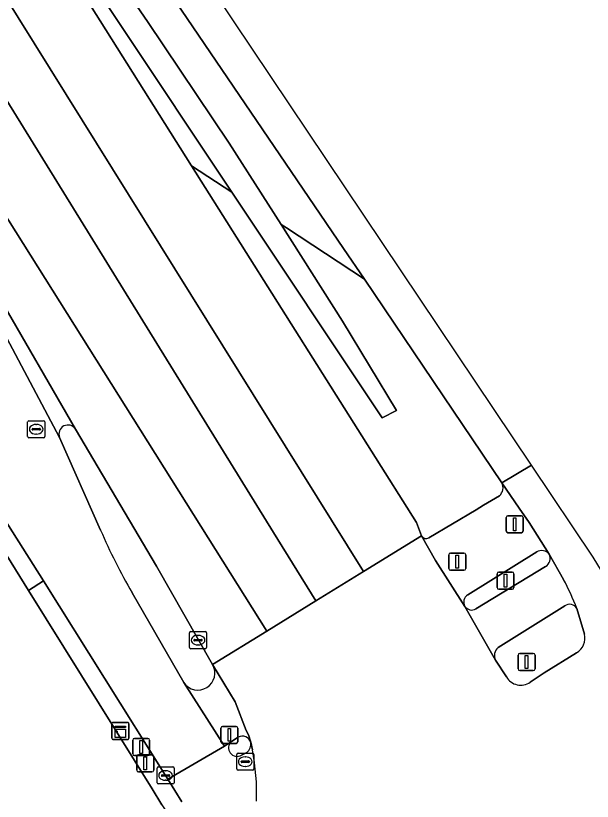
# Model space of a CAD drawing. Extents: x 157320 to 158835, y 386650 to 388491.
# Drawn here: x 158421.27 to 158455.06, y 387824.56 to 387870.56 of the extents above; entities that cross this region are included whole.
import ezdxf

# ---------------------------------------------------------------- set-up
doc = ezdxf.new("R2010")
doc.units = 0
for name, color, linetype in [('IMGEO_Berm_groen', 7, 'Continuous'), ('IMGEO_Drukknoppaal', 7, 'Continuous'), ('IMGEO_Erf', 7, 'Continuous'), ('IMGEO_Fietspad_open', 7, 'Continuous'), ('IMGEO_Groenvoorziening', 7, 'Continuous'), ('IMGEO_Haag', 7, 'Continuous'), ('IMGEO_Kast', 7, 'Continuous'), ('IMGEO_Kolk', 7, 'Continuous'), ('IMGEO_Lichtmast', 7, 'Continuous'), ('IMGEO_Rijbaan_lokaal_open', 7, 'Continuous'), ('IMGEO_Rijbaan_regionaal_gesloten', 7, 'Continuous'), ('IMGEO_Rioolput', 7, 'Continuous'), ('IMGEO_Verkeerseiland_gesloten', 7, 'Continuous'), ('IMGEO_Verkeerseiland_open', 7, 'Continuous'), ('IMGEO_Verkeersregelinstallatiepaal', 7, 'Continuous'), ('IMGEO_Voetpad_open', 7, 'Continuous')]:
    doc.layers.add(name, color=color, linetype=linetype)

msp = doc.modelspace()

# ---------------------------------------------------------------- linework, layer by layer
at = {"layer": 'IMGEO_Berm_groen'}
for points in [[(158414.057, 387891.93), (158428.991, 387870.216), (158433.788, 387863.096), (158436.825, 387858.334), (158437.133, 387858.132), (158441.704, 387855.129), (158440.49, 387856.925), (158427.594, 387875.914)], [(158425.326, 387871.704), (158431.582, 387861.779), (158433.93, 387860.236), (158413.976, 387890.179)], [(158441.704, 387855.129), (158437.133, 387858.132), (158436.825, 387858.334), (158440.432, 387852.679), (158443.589, 387847.444), (158442.739, 387847.018), (158433.93, 387860.236), (158431.582, 387861.779), (158444.757, 387840.877), (158445.057, 387840.101)], [(158449.766, 387843.206), (158441.704, 387855.129)], [(158445.49, 387839.99), (158448.248, 387841.636), (158448.463, 387841.764), (158448.678, 387841.892), (158449.62, 387842.454)]]:
    msp.add_lwpolyline(points, dxfattribs=at)
for centre, radius, start, end in [((158449.195, 387842.927), 0.636, 311.9838, 26.0418), ((158445.33, 387840.266), 0.319, 211.175, 300.0685)]:
    msp.add_arc(centre, radius, start, end, dxfattribs=at)
at = {"layer": 'IMGEO_Drukknoppaal'}
for p, q in [((158428.131, 387827.336), (158428.131, 387828.136)), ((158428.131, 387828.136), (158428.131, 387827.336)), ((158428.231, 387828.236), (158429.021, 387828.236)), ((158429.021, 387828.236), (158428.231, 387828.236)), ((158429.121, 387828.136), (158429.121, 387827.336)), ((158429.121, 387827.336), (158429.121, 387828.136)), ((158429.021, 387827.236), (158428.231, 387827.236)), ((158428.231, 387827.236), (158429.021, 387827.236))]:
    msp.add_line(p, q, dxfattribs=at)
msp.add_lwpolyline([(158428.551, 387828.111), (158428.701, 387828.111), (158428.701, 387827.361), (158428.551, 387827.361), (158428.551, 387828.111)], dxfattribs=at)
for centre, start, end in [((158428.231, 387828.136), 90, 180), ((158428.231, 387828.136), 90, 180), ((158429.021, 387828.136), 0, 90), ((158429.021, 387828.136), 360, 90), ((158428.231, 387827.336), 180, 270), ((158428.231, 387827.336), 180, 270), ((158429.021, 387827.336), 270, 0), ((158429.021, 387827.336), 270, 0)]:
    msp.add_arc(centre, 0.1, start, end, dxfattribs=at)
at = {"layer": 'IMGEO_Erf'}
msp.add_lwpolyline([(158429.842, 387824.359), (158429.261, 387825.289), (158422.014, 387836.902), (158419.626, 387840.757), (158417.397, 387844.311), (158414.801, 387848.371), (158413.972, 387849.668), (158416.766, 387851.364), (158404.683, 387870.685)], dxfattribs=at)
at = {"layer": 'IMGEO_Fietspad_open'}
for points in [[(158426.248, 387840.441), (158423.845, 387845.863), (158420.568, 387852.018), (158418.498, 387850.874), (158418.114, 387850.416), (158415.724, 387848.931), (158418.267, 387844.876), (158419.084, 387843.576), (158420.468, 387841.292), (158422.891, 387837.478), (158430.054, 387826.072), (158430.189, 387825.848), (158433.516, 387827.787), (158431.122, 387831.513), (158428.096, 387836.771)], [(158453.372, 387837.552), (158452.541, 387839.025)], [(158452.329, 387838.307), (158448.244, 387835.819)], [(158447.586, 387835.974), (158449.383, 387832.826)], [(158449.545, 387833.557), (158453.444, 387835.995)], [(158433.916, 387828.063), (158433.516, 387827.787), (158430.189, 387825.848), (158431.004, 387824.53)], [(158435.142, 387827.568), (158435.041, 387828.013)], [(158434.815, 387827.418), (158434.511, 387827.265)]]:
    msp.add_lwpolyline(points, dxfattribs=at)
for centre, radius, start, end in [((158454.69, 387852.463), 30.878, 202.9122, 210.5422), ((158452.029, 387838.786), 0.565, 302.0654, 25.0346), ((158439.912, 387830.263), 15.307, 21.395, 28.4362), ((158448.002, 387836.265), 0.507, 214.9556, 298.5342), ((158453.738, 387835.602), 0.491, 29.9366, 126.832), ((158449.925, 387833.089), 0.603, 129.1083, 205.9005), ((158434.244, 387827.687), 0.499, 131.0686, 302.3488), ((158434.399, 387827.916), 0.649, 309.834, 8.5693), ((158422.138, 387825.017), 13.252, 358.017, 11.1006)]:
    msp.add_arc(centre, radius, start, end, dxfattribs=at)
at = {"layer": 'IMGEO_Groenvoorziening'}
msp.add_lwpolyline([(158433.93, 387860.236), (158442.739, 387847.018), (158443.589, 387847.444), (158440.432, 387852.679), (158436.825, 387858.334), (158433.788, 387863.096), (158428.991, 387870.216), (158414.057, 387891.93), (158408.478, 387899.522), (158405.517, 387904.348), (158403.259, 387907.964), (158397.909, 387915.457), (158392.281, 387923.9), (158377.343, 387947.051), (158376.525, 387946.56), (158383.642, 387935.451), (158398.727, 387912.431), (158404.159, 387903.595), (158405.73, 387901.37), (158408.151, 387897.902), (158411.489, 387893.746), (158413.976, 387890.179)], close=True, dxfattribs=at)
at = {"layer": 'IMGEO_Haag'}
msp.add_lwpolyline([(158443.589, 387847.444), (158440.432, 387852.679), (158436.825, 387858.334), (158433.788, 387863.096), (158428.991, 387870.216), (158414.057, 387891.93), (158408.478, 387899.522), (158405.517, 387904.348), (158403.259, 387907.964), (158397.909, 387915.457), (158392.281, 387923.9), (158377.343, 387947.051), (158376.525, 387946.56), (158383.642, 387935.451), (158398.727, 387912.431), (158404.159, 387903.595), (158405.73, 387901.37), (158408.151, 387897.902), (158411.489, 387893.746), (158413.976, 387890.179), (158433.93, 387860.236), (158442.739, 387847.018)], close=True, dxfattribs=at)
at = {"layer": 'IMGEO_Kast'}
for p, q in [((158426.906, 387828.251), (158426.906, 387829.092)), ((158426.906, 387829.092), (158426.906, 387828.251)), ((158426.981, 387829.176), (158427.822, 387829.176)), ((158427.822, 387829.176), (158426.981, 387829.176)), ((158427.906, 387829.101), (158427.906, 387828.26)), ((158427.906, 387828.26), (158427.906, 387829.101)), ((158427.831, 387828.176), (158426.99, 387828.176)), ((158426.99, 387828.176), (158427.831, 387828.176))]:
    msp.add_line(p, q, dxfattribs=at)
for points in [[(158427.101, 387828.966), (158427.701, 387828.966), (158427.701, 387828.881), (158427.101, 387828.881), (158427.101, 387828.966)], [(158427.101, 387828.791), (158427.701, 387828.791), (158427.701, 387828.302), (158427.101, 387828.302), (158427.101, 387828.791)]]:
    msp.add_lwpolyline(points, dxfattribs=at)
msp.add_circle((158427.185, 387828.64), 0.0377, dxfattribs=at)
for centre, start, end in [((158426.984, 387829.098), 92.4484, 184.2845), ((158426.984, 387829.098), 92.4484, 184.2845), ((158427.828, 387829.098), 2.4484, 94.2845), ((158427.828, 387829.098), 2.4484, 94.2845), ((158426.984, 387828.254), 182.4484, 274.2845), ((158426.984, 387828.254), 182.4484, 274.2845), ((158427.828, 387828.254), 272.4484, 4.2845), ((158427.828, 387828.254), 272.4484, 4.2845)]:
    msp.add_arc(centre, 0.0779, start, end, dxfattribs=at)
at = {"layer": 'IMGEO_Kolk'}
for p, q in [((158431.456, 387833.569), (158431.456, 387834.421)), ((158431.531, 387834.495), (158432.383, 387834.495)), ((158431.944, 387834.275), (158431.969, 387834.275)), ((158432.457, 387834.421), (158432.457, 387833.569)), ((158431.715, 387833.989), (158431.715, 387834.001)), ((158432.153, 387833.952), (158431.755, 387833.952)), ((158431.758, 387834.038), (158432.156, 387834.038)), ((158432.199, 387834.001), (158432.199, 387833.989)), ((158432.383, 387833.495), (158431.531, 387833.495)), ((158431.967, 387833.715), (158431.942, 387833.715)), ((158429.552, 387825.645), (158429.552, 387826.497)), ((158429.627, 387826.571), (158430.479, 387826.571)), ((158430.553, 387826.497), (158430.553, 387825.645)), ((158429.811, 387826.065), (158429.811, 387826.077)), ((158430.249, 387826.028), (158429.851, 387826.028)), ((158429.854, 387826.114), (158430.252, 387826.114)), ((158430.04, 387826.351), (158430.065, 387826.351)), ((158430.295, 387826.077), (158430.295, 387826.065)), ((158430.479, 387825.571), (158429.627, 387825.571)), ((158430.063, 387825.791), (158430.038, 387825.791))]:
    msp.add_line(p, q, dxfattribs=at)
for points in [[(158431.456, 387833.569), (158431.456, 387834.421)], [(158431.531, 387834.495), (158432.383, 387834.495)], [(158432.457, 387834.421), (158432.457, 387833.569)], [(158432.383, 387833.495), (158431.531, 387833.495)], [(158429.552, 387825.645), (158429.552, 387826.497)], [(158429.627, 387826.571), (158430.479, 387826.571)], [(158430.553, 387826.497), (158430.553, 387825.645)], [(158430.479, 387825.571), (158429.627, 387825.571)]]:
    msp.add_lwpolyline(points, dxfattribs=at)
for centre, radius, start, end in [((158431.533, 387834.419), 0.0765, 91.552, 178.448), ((158431.533, 387834.419), 0.0765, 91.552, 178.448), ((158432.381, 387834.419), 0.0765, 1.552, 88.448), ((158432.381, 387834.419), 0.0765, 1.552, 88.448), ((158431.755, 387833.998), 0.0403, 85.8775, 175.7526), ((158431.752, 387833.988), 0.0366, 178.938, 274.7102), ((158432.156, 387833.995), 0.043, 264.8664, 352.4533), ((158432.16, 387834), 0.0386, 1.7309, 96.639), ((158431.533, 387833.571), 0.0765, 181.552, 268.448), ((158431.533, 387833.571), 0.0765, 181.552, 268.448), ((158432.381, 387833.571), 0.0765, 271.552, 358.448), ((158432.381, 387833.571), 0.0765, 271.552, 358.448), ((158429.629, 387826.495), 0.0765, 91.552, 178.448), ((158429.629, 387826.495), 0.0765, 91.552, 178.448), ((158430.477, 387826.495), 0.0765, 1.552, 88.448), ((158430.477, 387826.495), 0.0765, 1.552, 88.448), ((158429.851, 387826.074), 0.0403, 85.8775, 175.7526), ((158429.848, 387826.064), 0.0366, 178.938, 274.7102), ((158430.252, 387826.071), 0.043, 264.8664, 352.4533), ((158430.256, 387826.076), 0.0386, 1.7309, 96.639), ((158429.629, 387825.647), 0.0765, 181.552, 268.448), ((158429.629, 387825.647), 0.0765, 181.552, 268.448), ((158430.477, 387825.647), 0.0765, 271.552, 358.448), ((158430.477, 387825.647), 0.0765, 271.552, 358.448)]:
    msp.add_arc(centre, radius, start, end, dxfattribs=at)
for centre, major_axis, ratio, start_param, end_param in [((158431.943, 387833.995), (-0.387, 0.002), 0.722429, 4.712389, 7.853982), ((158431.968, 387833.995), (-0.39, 0.002), 0.717154, 1.570796, 4.712389), ((158430.039, 387826.071), (-0.387, 0.002), 0.722429, 4.712389, 7.853982), ((158430.064, 387826.071), (-0.39, 0.002), 0.717154, 1.570796, 4.712389)]:
    msp.add_ellipse(centre, major_axis=major_axis, ratio=ratio, start_param=start_param, end_param=end_param, dxfattribs=at)
at = {"layer": 'IMGEO_Lichtmast'}
for p, q in [((158449.582, 387837.978), (158450.372, 387837.978)), ((158450.372, 387837.978), (158449.582, 387837.978)), ((158449.482, 387837.078), (158449.482, 387837.878)), ((158449.482, 387837.878), (158449.482, 387837.078)), ((158450.472, 387837.878), (158450.472, 387837.078)), ((158450.472, 387837.078), (158450.472, 387837.878)), ((158450.372, 387836.978), (158449.582, 387836.978)), ((158449.582, 387836.978), (158450.372, 387836.978))]:
    msp.add_line(p, q, dxfattribs=at)
msp.add_lwpolyline([(158449.902, 387837.853), (158450.052, 387837.853), (158450.052, 387837.103), (158449.902, 387837.103), (158449.902, 387837.853)], dxfattribs=at)
for centre, start, end in [((158449.582, 387837.878), 90, 180), ((158449.582, 387837.878), 90, 180), ((158450.372, 387837.878), 0, 90), ((158450.372, 387837.878), 360, 90), ((158449.582, 387837.078), 180, 270), ((158449.582, 387837.078), 180, 270), ((158450.372, 387837.078), 270, 0), ((158450.372, 387837.078), 270, 0)]:
    msp.add_arc(centre, 0.1, start, end, dxfattribs=at)
at = {"layer": 'IMGEO_Rijbaan_lokaal_open'}
msp.add_lwpolyline([(158424.776, 387846.347), (158420.242, 387854.165), (158420.126, 387854.093), (158419.542, 387853.729), (158420.568, 387852.018), (158423.845, 387845.863)], dxfattribs=at)
msp.add_arc((158424.329, 387846.07), 0.526, 31.7484, 203.1888, dxfattribs=at)
at = {"layer": 'IMGEO_Rijbaan_regionaal_gesloten'}
for points in [[(158229.127, 388179.473), (158221.109, 388192.22), (158217.726, 388190.123), (158237.798, 388157.929), (158261.709, 388119.676), (158289.491, 388075.14), (158302.225, 388054.762), (158323.576, 388020.547), (158347.144, 387982.906), (158369.242, 387947.613), (158390.032, 387914.628), (158416.821, 387871.934), (158436.386, 387840.3), (158438.863, 387836.294), (158441.652, 387838.008), (158418.676, 387874.84), (158396.914, 387909.857), (158394.832, 387913.264), (158393.907, 387916.003)], [(158427.594, 387875.914), (158440.49, 387856.925), (158441.704, 387855.129), (158449.766, 387843.206), (158451.495, 387844.239), (158365.233, 387972.762)], [(158399.891, 387886.43), (158402.898, 387881.245), (158403.157, 387881.396), (158405.821, 387877.134), (158405.634, 387877.022), (158408.284, 387872.655), (158408.567, 387872.822), (158410.307, 387869.888), (158410.121, 387869.757), (158413.811, 387863.749), (158413.998, 387863.879), (158420.126, 387854.093), (158420.242, 387854.165), (158424.776, 387846.347), (158429.524, 387838.336), (158432.803, 387832.568), (158435.994, 387834.53), (158410.841, 387874.473), (158389.578, 387908.265), (158385.464, 387914.71)], [(158410.841, 387874.473), (158435.994, 387834.53), (158438.863, 387836.294), (158436.386, 387840.3), (158416.821, 387871.934)], [(158473.207, 387809.229), (158463.744, 387824.72), (158455.111, 387838.851), (158451.495, 387844.239), (158449.766, 387843.206), (158450.773, 387841.717), (158451.37, 387840.891), (158452.541, 387839.025), (158453.372, 387837.552)], [(158450.029, 387831.843), (158449.383, 387832.826), (158447.586, 387835.974), (158445.875, 387838.661), (158445.057, 387840.101), (158441.652, 387838.008), (158438.863, 387836.294), (158435.994, 387834.53), (158432.803, 387832.568), (158434.128, 387830.376), (158434.777, 387828.702), (158434.91, 387828.447), (158435.041, 387828.013), (158435.142, 387827.568)], [(158454.164, 387835.847), (158454.599, 387834.343)], [(158454.138, 387833.254), (158452.239, 387832.076), (158451.418, 387831.538)]]:
    msp.add_lwpolyline(points, dxfattribs=at)
msp.add_lwpolyline([(158417.605, 387883.834), (158415.101, 387887.478), (158410.817, 387893.615), (158408.693, 387896.385), (158403.018, 387903.797), (158396.759, 387912.143), (158393.907, 387916.003), (158394.832, 387913.264), (158396.914, 387909.857), (158418.676, 387874.84), (158441.652, 387838.008), (158445.057, 387840.101), (158444.757, 387840.877), (158431.582, 387861.779), (158425.326, 387871.704)], close=True, dxfattribs=at)
for centre, radius, start, end in [((158439.912, 387830.263), 15.307, 21.395, 28.4362), ((158453.645, 387834.105), 0.983, 300.072, 14.0397), ((158450.861, 387832.316), 0.957, 209.6333, 305.5975), ((158422.138, 387825.017), 13.252, 358.017, 11.1006)]:
    msp.add_arc(centre, radius, start, end, dxfattribs=at)
at = {"layer": 'IMGEO_Rioolput'}
for p, q in [((158421.971, 387845.92), (158421.971, 387846.772)), ((158422.046, 387846.846), (158422.898, 387846.846)), ((158422.972, 387846.772), (158422.972, 387845.92)), ((158422.23, 387846.34), (158422.23, 387846.352)), ((158422.668, 387846.303), (158422.27, 387846.303)), ((158422.273, 387846.389), (158422.671, 387846.389)), ((158422.459, 387846.626), (158422.484, 387846.626)), ((158422.714, 387846.352), (158422.714, 387846.34)), ((158422.898, 387845.846), (158422.046, 387845.846)), ((158422.482, 387846.066), (158422.457, 387846.066)), ((158434.298, 387827.378), (158435.15, 387827.378)), ((158434.223, 387826.452), (158434.223, 387827.304)), ((158434.525, 387826.921), (158434.923, 387826.921)), ((158434.711, 387827.158), (158434.736, 387827.158)), ((158435.224, 387827.304), (158435.224, 387826.452)), ((158434.482, 387826.872), (158434.482, 387826.884)), ((158434.92, 387826.835), (158434.522, 387826.835)), ((158434.734, 387826.598), (158434.709, 387826.598)), ((158434.966, 387826.884), (158434.966, 387826.872)), ((158435.15, 387826.378), (158434.298, 387826.378))]:
    msp.add_line(p, q, dxfattribs=at)
for points in [[(158421.971, 387845.92), (158421.971, 387846.772)], [(158422.046, 387846.846), (158422.898, 387846.846)], [(158422.972, 387846.772), (158422.972, 387845.92)], [(158422.898, 387845.846), (158422.046, 387845.846)], [(158434.298, 387827.378), (158435.15, 387827.378)], [(158434.223, 387826.452), (158434.223, 387827.304)], [(158435.224, 387827.304), (158435.224, 387826.452)], [(158435.15, 387826.378), (158434.298, 387826.378)]]:
    msp.add_lwpolyline(points, dxfattribs=at)
for centre, radius, start, end in [((158422.048, 387846.77), 0.0765, 91.552, 178.448), ((158422.048, 387846.77), 0.0765, 91.552, 178.448), ((158422.896, 387846.77), 0.0765, 1.552, 88.448), ((158422.896, 387846.77), 0.0765, 1.552, 88.448), ((158422.27, 387846.349), 0.0403, 85.8775, 175.7526), ((158422.267, 387846.339), 0.0366, 178.938, 274.7102), ((158422.671, 387846.346), 0.043, 264.8664, 352.4533), ((158422.675, 387846.351), 0.0386, 1.7309, 96.639), ((158422.048, 387845.922), 0.0765, 181.552, 268.448), ((158422.048, 387845.922), 0.0765, 181.552, 268.448), ((158422.896, 387845.922), 0.0765, 271.552, 358.448), ((158422.896, 387845.922), 0.0765, 271.552, 358.448), ((158434.3, 387827.302), 0.0765, 91.552, 178.448), ((158434.3, 387827.302), 0.0765, 91.552, 178.448), ((158435.148, 387827.302), 0.0765, 1.552, 88.448), ((158435.148, 387827.302), 0.0765, 1.552, 88.448), ((158434.522, 387826.881), 0.0403, 85.8775, 175.7526), ((158434.927, 387826.883), 0.0386, 1.7309, 96.639), ((158434.3, 387826.454), 0.0765, 181.552, 268.448), ((158434.3, 387826.454), 0.0765, 181.552, 268.448), ((158434.519, 387826.871), 0.0366, 178.938, 274.7102), ((158434.923, 387826.878), 0.043, 264.8664, 352.4533), ((158435.148, 387826.454), 0.0765, 271.552, 358.448), ((158435.148, 387826.454), 0.0765, 271.552, 358.448)]:
    msp.add_arc(centre, radius, start, end, dxfattribs=at)
for centre, major_axis, ratio, start_param, end_param in [((158422.458, 387846.346), (-0.387, 0.002), 0.722429, 4.712389, 7.853982), ((158422.483, 387846.346), (-0.39, 0.002), 0.717154, 1.570796, 4.712389), ((158434.71, 387826.878), (-0.387, 0.002), 0.722429, 4.712389, 7.853982), ((158434.735, 387826.878), (-0.39, 0.002), 0.717154, 1.570796, 4.712389)]:
    msp.add_ellipse(centre, major_axis=major_axis, ratio=ratio, start_param=start_param, end_param=end_param, dxfattribs=at)
at = {"layer": 'IMGEO_Verkeerseiland_gesloten'}
for points in [[(158432.803, 387832.568), (158429.524, 387838.336), (158424.776, 387846.347)], [(158423.845, 387845.863), (158426.248, 387840.441)], [(158428.096, 387836.771), (158431.122, 387831.513)], [(158453.444, 387835.995), (158449.545, 387833.557)], [(158454.599, 387834.343), (158454.164, 387835.847)], [(158451.418, 387831.538), (158452.239, 387832.076), (158454.138, 387833.254)], [(158449.383, 387832.826), (158450.029, 387831.843)]]:
    msp.add_lwpolyline(points, dxfattribs=at)
for centre, radius, start, end in [((158424.329, 387846.07), 0.526, 31.7484, 203.1888), ((158454.69, 387852.463), 30.878, 202.9122, 210.5422), ((158453.738, 387835.602), 0.491, 29.9366, 126.832), ((158453.645, 387834.105), 0.983, 300.072, 14.0397), ((158449.925, 387833.089), 0.603, 129.1083, 205.9005), ((158431.948, 387832.064), 0.993, 213.7198, 30.5051), ((158450.861, 387832.316), 0.957, 209.6333, 305.5975)]:
    msp.add_arc(centre, radius, start, end, dxfattribs=at)
at = {"layer": 'IMGEO_Verkeerseiland_open'}
for points in [[(158451.802, 387839.161), (158447.762, 387836.648)], [(158448.244, 387835.819), (158452.329, 387838.307)], [(158434.316, 387828.315), (158433.916, 387828.063)], [(158434.511, 387827.265), (158434.815, 387827.418)]]:
    msp.add_lwpolyline(points, dxfattribs=at)
for centre, radius, start, end in [((158452.094, 387838.671), 0.57, 38.3453, 120.7995), ((158452.029, 387838.786), 0.565, 302.0654, 25.0346), ((158448.034, 387836.217), 0.51, 122.2716, 208.4589), ((158448.002, 387836.265), 0.507, 214.9556, 298.5342), ((158434.552, 387827.86), 0.513, 17.3858, 117.3857), ((158434.244, 387827.687), 0.499, 131.0686, 302.3488), ((158434.399, 387827.916), 0.649, 309.834, 8.5693)]:
    msp.add_arc(centre, radius, start, end, dxfattribs=at)
at = {"layer": 'IMGEO_Verkeersregelinstallatiepaal'}
for p, q in [((158450.019, 387840.38), (158450.019, 387841.18)), ((158450.019, 387841.18), (158450.019, 387840.38)), ((158450.119, 387841.28), (158450.909, 387841.28)), ((158450.909, 387841.28), (158450.119, 387841.28)), ((158451.009, 387841.18), (158451.009, 387840.38)), ((158451.009, 387840.38), (158451.009, 387841.18)), ((158450.909, 387840.28), (158450.119, 387840.28)), ((158450.119, 387840.28), (158450.909, 387840.28)), ((158446.651, 387838.189), (158446.651, 387838.989)), ((158446.651, 387838.989), (158446.651, 387838.189)), ((158446.751, 387839.089), (158447.541, 387839.089)), ((158447.541, 387839.089), (158446.751, 387839.089)), ((158447.641, 387838.989), (158447.641, 387838.189)), ((158447.641, 387838.189), (158447.641, 387838.989)), ((158447.541, 387838.089), (158446.751, 387838.089)), ((158446.751, 387838.089), (158447.541, 387838.089)), ((158450.716, 387832.316), (158450.716, 387833.116)), ((158450.716, 387833.116), (158450.716, 387832.316)), ((158450.816, 387833.216), (158451.606, 387833.216)), ((158451.606, 387833.216), (158450.816, 387833.216)), ((158451.706, 387833.116), (158451.706, 387832.316)), ((158451.706, 387832.316), (158451.706, 387833.116)), ((158451.606, 387832.216), (158450.816, 387832.216)), ((158450.816, 387832.216), (158451.606, 387832.216)), ((158433.295, 387828.046), (158433.295, 387828.846)), ((158433.295, 387828.846), (158433.295, 387828.046)), ((158433.395, 387828.946), (158434.185, 387828.946)), ((158434.185, 387828.946), (158433.395, 387828.946)), ((158434.285, 387828.846), (158434.285, 387828.046)), ((158434.285, 387828.046), (158434.285, 387828.846)), ((158434.185, 387827.946), (158433.395, 387827.946)), ((158433.395, 387827.946), (158434.185, 387827.946)), ((158428.367, 387826.382), (158428.367, 387827.182)), ((158428.367, 387827.182), (158428.367, 387826.382)), ((158428.467, 387827.282), (158429.257, 387827.282)), ((158429.257, 387827.282), (158428.467, 387827.282)), ((158429.357, 387827.182), (158429.357, 387826.382)), ((158429.357, 387826.382), (158429.357, 387827.182)), ((158429.257, 387826.282), (158428.467, 387826.282)), ((158428.467, 387826.282), (158429.257, 387826.282))]:
    msp.add_line(p, q, dxfattribs=at)
for points in [[(158450.439, 387841.155), (158450.589, 387841.155), (158450.589, 387840.405), (158450.439, 387840.405), (158450.439, 387841.155)], [(158447.071, 387838.964), (158447.221, 387838.964), (158447.221, 387838.214), (158447.071, 387838.214), (158447.071, 387838.964)], [(158451.136, 387833.091), (158451.286, 387833.091), (158451.286, 387832.341), (158451.136, 387832.341), (158451.136, 387833.091)], [(158433.715, 387828.821), (158433.865, 387828.821), (158433.865, 387828.071), (158433.715, 387828.071), (158433.715, 387828.821)], [(158428.787, 387827.157), (158428.937, 387827.157), (158428.937, 387826.407), (158428.787, 387826.407), (158428.787, 387827.157)]]:
    msp.add_lwpolyline(points, dxfattribs=at)
for centre, start, end in [((158450.119, 387841.18), 90, 180), ((158450.119, 387841.18), 90, 180), ((158450.909, 387841.18), 0, 90), ((158450.909, 387841.18), 360, 90), ((158450.119, 387840.38), 180, 270), ((158450.119, 387840.38), 180, 270), ((158450.909, 387840.38), 270, 0), ((158450.909, 387840.38), 270, 0), ((158446.751, 387838.989), 90, 180), ((158446.751, 387838.989), 90, 180), ((158447.541, 387838.989), 0, 90), ((158447.541, 387838.989), 360, 90), ((158446.751, 387838.189), 180, 270), ((158446.751, 387838.189), 180, 270), ((158447.541, 387838.189), 270, 0), ((158447.541, 387838.189), 270, 0), ((158450.816, 387833.116), 90, 180), ((158450.816, 387833.116), 90, 180), ((158451.606, 387833.116), 0, 90), ((158451.606, 387833.116), 360, 90), ((158450.816, 387832.316), 180, 270), ((158450.816, 387832.316), 180, 270), ((158451.606, 387832.316), 270, 0), ((158451.606, 387832.316), 270, 0), ((158433.395, 387828.846), 90, 180), ((158433.395, 387828.846), 90, 180), ((158434.185, 387828.846), 0, 90), ((158434.185, 387828.846), 360, 90), ((158433.395, 387828.046), 180, 270), ((158433.395, 387828.046), 180, 270), ((158434.185, 387828.046), 270, 0), ((158434.185, 387828.046), 270, 0), ((158428.467, 387827.182), 90, 180), ((158428.467, 387827.182), 90, 180), ((158429.257, 387827.182), 0, 90), ((158429.257, 387827.182), 360, 90), ((158428.467, 387826.382), 180, 270), ((158428.467, 387826.382), 180, 270), ((158429.257, 387826.382), 270, 0), ((158429.257, 387826.382), 270, 0)]:
    msp.add_arc(centre, 0.1, start, end, dxfattribs=at)
at = {"layer": 'IMGEO_Voetpad_open'}
for points in [[(158452.541, 387839.025), (158451.37, 387840.891), (158450.773, 387841.717), (158449.766, 387843.206)], [(158449.62, 387842.454), (158448.678, 387841.892), (158448.463, 387841.764), (158448.248, 387841.636), (158445.49, 387839.99)], [(158445.057, 387840.101), (158445.875, 387838.661), (158447.586, 387835.974)], [(158447.762, 387836.648), (158451.802, 387839.161)], [(158422.891, 387837.478), (158422.014, 387836.902), (158429.261, 387825.289), (158429.842, 387824.359), (158431.08, 387822.481)], [(158431.004, 387824.53), (158430.189, 387825.848), (158430.054, 387826.072), (158422.891, 387837.478)], [(158435.041, 387828.013), (158434.91, 387828.447), (158434.777, 387828.702), (158434.128, 387830.376), (158432.803, 387832.568)], [(158431.122, 387831.513), (158433.516, 387827.787), (158433.916, 387828.063), (158434.316, 387828.315)]]:
    msp.add_lwpolyline(points, dxfattribs=at)
msp.add_lwpolyline([(158422.891, 387837.478), (158420.468, 387841.292), (158419.626, 387840.757), (158422.014, 387836.902)], close=True, dxfattribs=at)
for centre, radius, start, end in [((158449.195, 387842.927), 0.636, 311.9838, 26.0418), ((158445.33, 387840.266), 0.319, 211.175, 300.0685), ((158452.094, 387838.671), 0.57, 38.3453, 120.7995), ((158448.034, 387836.217), 0.51, 122.2716, 208.4589), ((158431.948, 387832.064), 0.993, 213.7198, 30.5051), ((158434.552, 387827.86), 0.513, 17.3858, 117.3857)]:
    msp.add_arc(centre, radius, start, end, dxfattribs=at)

doc.saveas('drawing.dxf')
